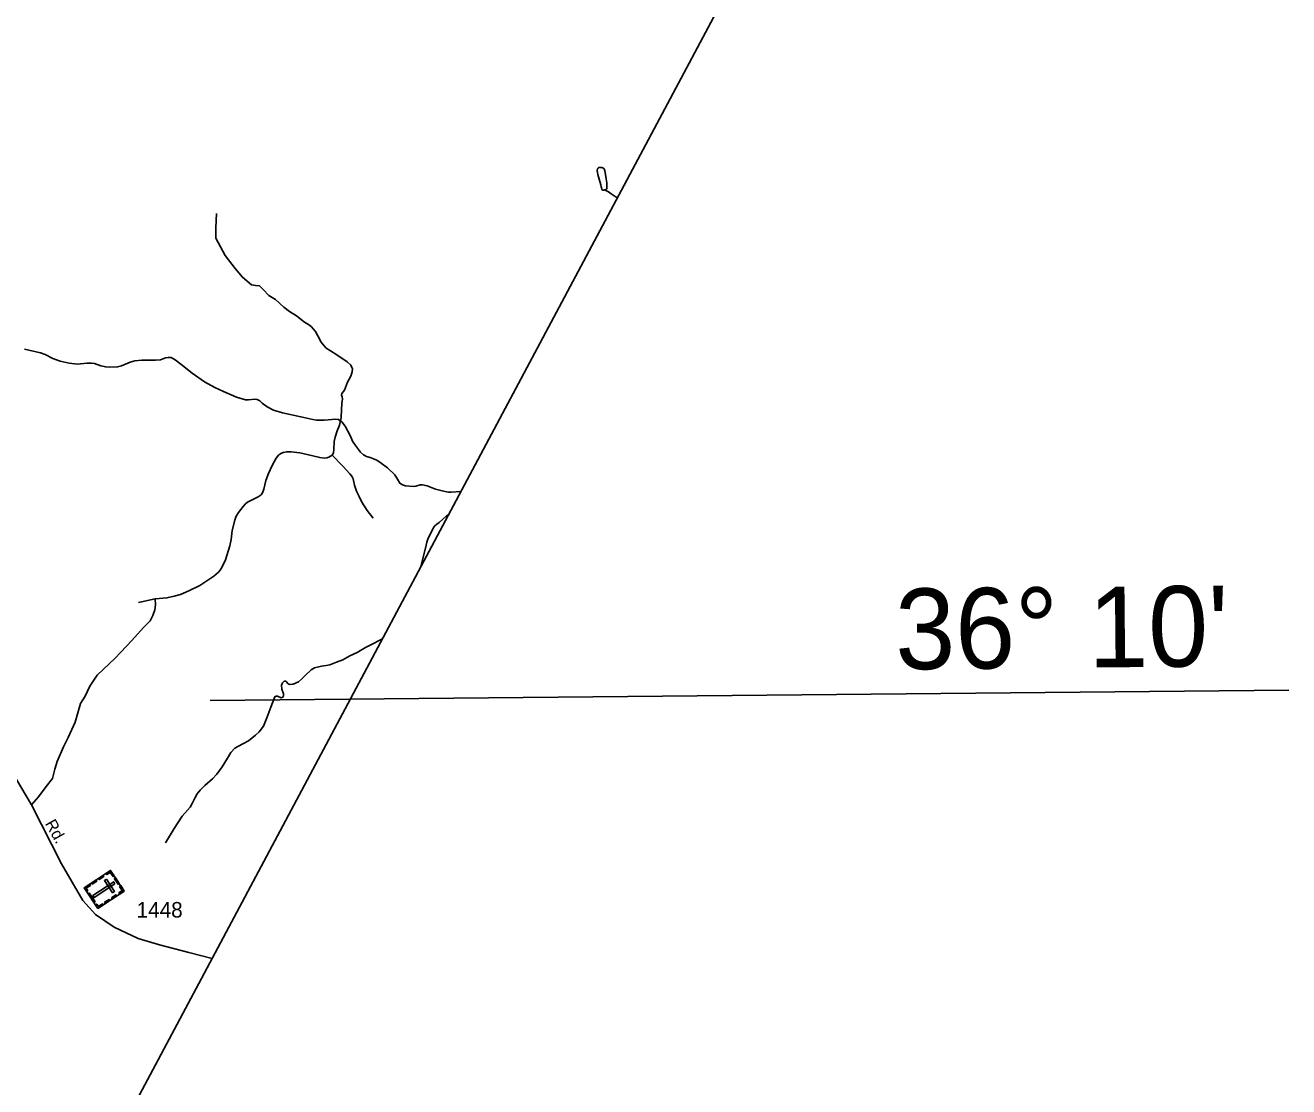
# Model space of a CAD drawing. Extents: x 2126262 to 2293712, y 749403 to 919119.
# Drawn here: x 2283529 to 2293712, y 877846 to 886403 of the extents above; entities that cross this region are included whole.
import ezdxf

# ---------------------------------------------------------------- set-up
doc = ezdxf.new("R2010")
doc.units = 0
for name, color, linetype in [('Exist Boundary Political CountyLine', 7, 'Continuous'), ('Exist Cultural Cemetery CELL', 7, 'Continuous'), ('Exist Hydrographic Misc Water Feature', 7, 'Continuous'), ('Exist Hydrographic Pond Under 1500 Sq Ft', 7, 'Continuous'), ('Exist Road Non-System Type 51', 7, 'Continuous'), ('Exist Road Secondary Type 51 Attributed', 7, 'Continuous'), ('Exist Road Secondary Type 51 Label', 7, 'Continuous'), ('Exist Road Secondary Type 51 Number Label', 7, 'Continuous'), ('Map Preparation Longitude Latitude Lines', 7, 'Continuous')]:
    doc.layers.add(name, color=color, linetype=linetype)

msp = doc.modelspace()

# ---------------------------------------------------------------- linework, layer by layer
at = {"layer": 'Exist Boundary Political CountyLine'}
msp.add_lwpolyline([(2293118, 894131), (2291904, 891776), (2258822, 829665), (2255410, 823324), (2242089, 797599), (2231460, 775981), (2225011, 762953), (2220566, 753520)], dxfattribs=at)
at = {"layer": 'Exist Cultural Cemetery CELL'}
for points in [[(2284217, 879590), (2284326, 879423), (2284114, 879284), (2284004, 879450)], [(2284119, 879525), (2284155, 879549), (2284161, 879540), (2284125, 879516)], [(2284181, 879566), (2284187, 879556), (2284214, 879574), (2284236, 879540), (2284246, 879546), (2284217, 879590)], [(2284022, 879422), (2284032, 879429), (2284020, 879447), (2284054, 879469), (2284048, 879479), (2284004, 879450)], [(2284063, 879488), (2284099, 879512), (2284105, 879503), (2284069, 879479)], [(2284252, 879482), (2284242, 879498), (2284073, 879387), (2284083, 879371)], [(2284183, 879518), (2284167, 879508), (2284232, 879410), (2284247, 879420)], [(2284258, 879528), (2284286, 879484), (2284277, 879478), (2284248, 879522)], [(2284290, 879399), (2284284, 879409), (2284311, 879427), (2284289, 879460), (2284298, 879467), (2284326, 879423)], [(2284045, 879408), (2284092, 879337), (2284082, 879331), (2284036, 879402)], [(2284168, 879333), (2284204, 879356), (2284210, 879347), (2284174, 879323)], [(2284223, 879369), (2284259, 879393), (2284265, 879383), (2284229, 879359)], [(2284095, 879311), (2284105, 879318), (2284117, 879299), (2284151, 879321), (2284157, 879312), (2284114, 879284)]]:
    msp.add_lwpolyline(points, close=True, dxfattribs=at)
at = {"layer": 'Exist Hydrographic Misc Water Feature'}
for points in [[(2288198, 885075), (2288229, 885060), (2288251, 885044), (2288300, 885011)], [(2283523, 883791), (2283652, 883761), (2283690, 883748), (2283752, 883716), (2283809, 883696), (2283884, 883678), (2283949, 883672), (2284026, 883680), (2284061, 883680), (2284087, 883675), (2284139, 883658), (2284178, 883649), (2284206, 883646), (2284273, 883648), (2284304, 883657), (2284375, 883686), (2284412, 883697), (2284469, 883704), (2284579, 883702), (2284620, 883705), (2284659, 883721), (2284682, 883725), (2284706, 883724), (2284737, 883706), (2284783, 883671), (2284874, 883598), (2284973, 883527), (2285056, 883482), (2285127, 883451), (2285231, 883405), (2285304, 883384), (2285328, 883383), (2285378, 883389), (2285398, 883385), (2285419, 883374), (2285437, 883355), (2285478, 883327), (2285530, 883300), (2285601, 883279), (2285750, 883247), (2285846, 883225), (2285877, 883220), (2285938, 883219), (2286031, 883228), (2286053, 883225), (2286080, 883207), (2286107, 883171), (2286147, 883095), (2286167, 883049), (2286190, 883016), (2286232, 882962), (2286254, 882941), (2286280, 882926), (2286309, 882917), (2286362, 882898), (2286397, 882873), (2286448, 882835), (2286507, 882778), (2286528, 882744), (2286548, 882711), (2286568, 882697), (2286593, 882690), (2286660, 882684), (2286678, 882687), (2286711, 882697), (2286730, 882698), (2286769, 882691), (2286836, 882664), (2286900, 882648), (2286941, 882639), (2286962, 882639), (2287039, 882643)], [(2286946, 882468), (2286864, 882394), (2286845, 882380), (2286827, 882364), (2286815, 882343), (2286799, 882314), (2286785, 882285), (2286774, 882259), (2286766, 882237), (2286760, 882211), (2286717, 882038)], [(2284660, 879812), (2284729, 879928), (2284794, 880026), (2284859, 880101), (2284874, 880128), (2284897, 880178), (2284915, 880206), (2284938, 880238), (2284975, 880273), (2285038, 880327), (2285072, 880365), (2285117, 880424), (2285159, 880494), (2285186, 880541), (2285218, 880574), (2285243, 880590), (2285289, 880612), (2285327, 880634), (2285384, 880679), (2285413, 880706), (2285448, 880752), (2285475, 880821), (2285509, 880905), (2285539, 880990), (2285551, 880995), (2285562, 880994), (2285591, 880980), (2285606, 880986), (2285611, 880997), (2285610, 881014), (2285598, 881050), (2285594, 881082), (2285603, 881101), (2285616, 881115), (2285625, 881116), (2285631, 881113), (2285649, 881093), (2285659, 881089), (2285687, 881092), (2285730, 881110), (2285755, 881131), (2285784, 881162), (2285834, 881207), (2285859, 881223), (2285916, 881236), (2285954, 881241), (2285983, 881246), (2286036, 881268), (2286088, 881288), (2286146, 881320), (2286204, 881346), (2286270, 881388), (2286303, 881404), (2286408, 881457)]]:
    msp.add_lwpolyline(points, dxfattribs=at)
at = {"layer": 'Exist Hydrographic Pond Under 1500 Sq Ft'}
for points in [[(2288198, 885075), (2288205, 885076), (2288211, 885080), (2288215, 885088), (2288217, 885108), (2288215, 885132), (2288210, 885164), (2288206, 885200), (2288201, 885228), (2288198, 885238), (2288196, 885244), (2288190, 885250), (2288182, 885254), (2288175, 885257), (2288166, 885257), (2288157, 885258), (2288146, 885251), (2288142, 885246), (2288138, 885235), (2288138, 885228), (2288140, 885215), (2288144, 885200), (2288155, 885162)], [(2288155, 885162), (2288167, 885116), (2288171, 885101), (2288173, 885092), (2288175, 885082), (2288177, 885078), (2288179, 885076), (2288185, 885074), (2288195, 885074), (2288198, 885075)]]:
    msp.add_lwpolyline(points, dxfattribs=at)
at = {"layer": 'Exist Road Non-System Type 51'}
msp.add_line((2284575, 881778), (2284441, 881749), dxfattribs=at)
for points in [[(2286003, 882938), (2286012, 882955), (2286017, 882983), (2286018, 883047), (2286026, 883081), (2286044, 883132), (2286062, 883179), (2286068, 883203), (2286074, 883242), (2286077, 883302), (2286081, 883353), (2286085, 883390), (2286082, 883408), (2286078, 883420), (2286081, 883433), (2286092, 883447), (2286101, 883460), (2286127, 883525), (2286154, 883573), (2286164, 883609), (2286165, 883633), (2286161, 883645), (2286152, 883663), (2286123, 883689), (2286040, 883746), (2285990, 883779), (2285954, 883801), (2285938, 883819), (2285914, 883849), (2285886, 883899), (2285867, 883933), (2285850, 883955), (2285836, 883971), (2285820, 883984), (2285780, 884008), (2285716, 884059), (2285658, 884094), (2285613, 884129), (2285547, 884191), (2285491, 884224), (2285446, 884272), (2285416, 884303), (2285385, 884306), (2285351, 884310), (2285279, 884371), (2285221, 884443), (2285139, 884546), (2285064, 884686), (2285064, 884771), (2285070, 884884)], [(2284575, 881778), (2284671, 881787), (2284730, 881800), (2284779, 881815), (2284847, 881843), (2284935, 881886), (2285000, 881929), (2285049, 881963), (2285086, 881994), (2285100, 882011), (2285117, 882037), (2285142, 882094), (2285178, 882206), (2285189, 882258), (2285197, 882329), (2285217, 882412), (2285229, 882445), (2285247, 882475), (2285285, 882524), (2285304, 882546), (2285319, 882557), (2285358, 882577), (2285407, 882601), (2285429, 882617), (2285442, 882634), (2285452, 882662), (2285469, 882732), (2285488, 882789), (2285519, 882853), (2285552, 882912), (2285571, 882937), (2285589, 882951), (2285607, 882959), (2285636, 882965), (2285672, 882965), (2285741, 882956), (2285847, 882931), (2285903, 882917), (2285939, 882914), (2285959, 882916), (2285975, 882921), (2285990, 882929), (2286003, 882938)], [(2286003, 882938), (2286090, 882845), (2286145, 882788), (2286162, 882768), (2286171, 882747), (2286183, 882694), (2286199, 882648), (2286220, 882603), (2286241, 882559), (2286284, 882492), (2286332, 882428)], [(2283580, 880119), (2283635, 880184), (2283697, 880266), (2283748, 880331), (2283768, 880406), (2283785, 880468), (2283837, 880587), (2283874, 880662), (2283932, 880785), (2283973, 880936), (2284011, 880994), (2284049, 881076), (2284108, 881163), (2284254, 881301), (2284389, 881444), (2284483, 881549), (2284509, 881575), (2284535, 881602), (2284557, 881646), (2284574, 881690), (2284579, 881730), (2284575, 881778)]]:
    msp.add_lwpolyline(points, dxfattribs=at)
at = {"layer": 'Exist Road Secondary Type 51 Attributed'}
msp.add_lwpolyline([(2282549, 881304), (2282702, 881168), (2282941, 880926), (2283310, 880512), (2283416, 880396), (2283580, 880119), (2283820, 879642), (2283993, 879346), (2284094, 879235), (2284245, 879133), (2284440, 879042), (2284610, 878990), (2284848, 878928), (2285035, 878880)], dxfattribs=at)
at = {"layer": 'Map Preparation Longitude Latitude Lines'}
msp.add_line((2285020, 880960), (2293712, 881043), dxfattribs=at)

# ---------------------------------------------------------------- texts
at = {"layer": 'Exist Road Secondary Type 51 Label'}
msp.add_text('Rd.', height=95, rotation=299.3907, dxfattribs=at).set_placement((2283685, 879968))
at = {"layer": 'Exist Road Secondary Type 51 Number Label'}
msp.add_text('1448', height=125, dxfattribs=at).set_placement((2284426, 879210))
at = {"layer": 'Map Preparation Longitude Latitude Lines'}
msp.add_text("36° 10'", height=650, rotation=0.5531, dxfattribs=at).set_placement((2290543, 881210))

doc.saveas('drawing.dxf')
